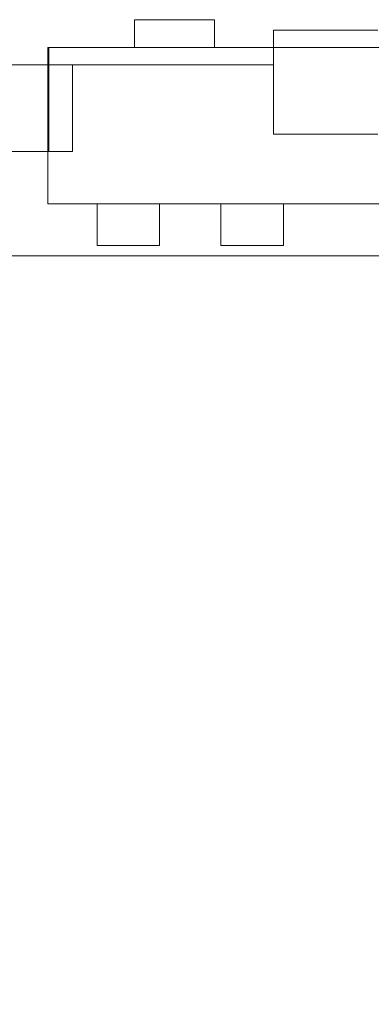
# Model space of a CAD drawing. Header units: millimetres. Extents: x -4395 to 65662, y -65530 to 6847.
# Tile 666 of 1034: x 24037 to 24138, y -19696 to -19412. Entities that reach past the tile are written whole.
import ezdxf

# ---------------------------------------------------------------- set-up
doc = ezdxf.new("R2010")
doc.units = ezdxf.units.MM
doc.layers.add('COTAS_O', color=1, linetype='Continuous', lineweight=0)
doc.layers.add('superior_briquetadora', color=7, linetype='Continuous', lineweight=0)
doc.dimstyles.new('R19_100', dxfattribs={"dimtxt": 250, "dimasz": 150, "dimexe": 150, "dimexo": 80, "dimgap": 100, "dimtad": 1, "dimtih": 1, "dimtoh": 1, "dimdsep": 46, "dimcen": 0.09, "dimadec": 0, "dimazin": 0, "dimtfac": 1, "dimtdec": 4, "dimtofl": 0, "dimtmove": 0, "dimatfit": 3, "dimfxl": 1, "dimtolj": 1, "dimtzin": 0, "dimarcsym": 0})

# ---------------------------------------------------------------- blocks, each defined once
blk = doc.blocks.new('DIM_R33_38')
at = {"layer": 'COTAS_O'}
for p, q in [((23750.07, -19480), (23750.07, -20380)), ((25950.07, -19480), (25950.07, -20380)), ((23750.07, -20380), (23900.07, -20335)), ((25950.07, -20380), (25800.07, -20335)), ((23750.07, -20380), (25950.07, -20380)), ((23750.07, -20380), (23900.07, -20425)), ((25950.07, -20380), (25800.07, -20425))]:
    blk.add_line(p, q, dxfattribs=at)
blk.add_text('2200 O', height=250, dxfattribs=at).set_placement((24850.07, -20280))

msp = doc.modelspace()

# ---------------------------------------------------------------- linework, layer by layer
at = {"layer": 'superior_briquetadora'}
for p, q in [((24070.067, -19420), (24070.067, -19412)), ((24093.067, -19412), (24070.067, -19412)), ((24093.067, -19420), (24093.067, -19412)), ((24110.067, -19425), (24110.067, -19415)), ((24110.067, -19415), (24110.067, -19445)), ((24140.067, -19415), (24110.067, -19415)), ((24045.067, -19420), (24046.418, -19420)), ((24045.067, -19420), (24045.067, -19465)), ((24045.096, -19420), (24045.075, -19420)), ((24045.131, -19420), (24045.096, -19420)), ((24045.18, -19420), (24045.131, -19420)), ((24045.244, -19420), (24045.18, -19420)), ((24045.321, -19420), (24045.244, -19420)), ((24045.413, -19420), (24045.321, -19420)), ((24045.413, -19420), (24045.413, -19450)), ((24045.413, -19420), (24070.067, -19420)), ((24046.418, -19420), (24050.444, -19420)), ((24050.444, -19420), (24057.072, -19420)), ((24057.072, -19420), (24066.177, -19420)), ((24066.177, -19420), (24077.589, -19420)), ((24093.067, -19420), (24070.067, -19420)), ((24077.589, -19420), (24091.097, -19420)), ((24091.097, -19420), (24106.449, -19420)), ((24093.067, -19420), (24280.067, -19420)), ((24106.449, -19420), (24123.358, -19420)), ((24123.358, -19420), (24141.51, -19420)), ((24052.227, -19425), (24001.28, -19425)), ((24110.067, -19425), (24020.067, -19425)), ((24052.227, -19450), (24052.227, -19425)), ((24057.165, -19425), (24052.227, -19425)), ((24063.323, -19425), (24057.165, -19425)), ((24070.644, -19425), (24063.323, -19425)), ((24079.06, -19425), (24070.644, -19425)), ((24088.496, -19425), (24079.06, -19425)), ((24098.863, -19425), (24088.496, -19425)), ((24110.067, -19425), (24098.863, -19425)), ((24110.067, -19425), (24110.067, -19445)), ((24140.067, -19445), (24110.067, -19445)), ((24110.067, -19445), (24114.125, -19445)), ((24114.125, -19445), (24118.267, -19445)), ((24118.267, -19445), (24122.488, -19445)), ((24122.488, -19445), (24126.783, -19445)), ((24126.783, -19445), (24131.148, -19445)), ((24131.148, -19445), (24135.578, -19445)), ((24135.578, -19445), (24140.067, -19445)), ((24045.413, -19450), (23960.067, -19450)), ((24052.227, -19450), (23960.067, -19450)), ((24045.413, -19450), (24045.855, -19450)), ((24045.855, -19450), (24046.475, -19450)), ((24046.475, -19450), (24047.274, -19450)), ((24047.274, -19450), (24048.25, -19450)), ((24048.25, -19450), (24049.402, -19450)), ((24049.402, -19450), (24050.728, -19450)), ((24050.728, -19450), (24052.227, -19450)), ((24045.067, -19465), (24046.418, -19465)), ((24046.418, -19465), (24050.444, -19465)), ((24050.444, -19465), (24057.072, -19465)), ((24057.072, -19465), (24066.177, -19465)), ((24060.159, -19465), (24059.267, -19465)), ((24059.267, -19465), (24059.267, -19477)), ((24062.656, -19465), (24060.159, -19465)), ((24066.265, -19465), (24062.656, -19465)), ((24066.177, -19465), (24077.589, -19465)), ((24070.27, -19465), (24066.265, -19465)), ((24073.879, -19465), (24070.27, -19465)), ((24076.376, -19465), (24073.879, -19465)), ((24077.267, -19465), (24076.376, -19465)), ((24077.267, -19465), (24077.267, -19477)), ((24077.589, -19465), (24091.097, -19465)), ((24091.097, -19465), (24106.449, -19465)), ((24095.833, -19465), (24094.942, -19465)), ((24094.942, -19465), (24094.942, -19477)), ((24098.33, -19465), (24095.833, -19465)), ((24101.939, -19465), (24098.33, -19465)), ((24105.945, -19465), (24101.939, -19465)), ((24109.553, -19465), (24105.945, -19465)), ((24106.449, -19465), (24123.358, -19465)), ((24112.051, -19465), (24109.553, -19465)), ((24112.942, -19465), (24112.051, -19465)), ((24112.942, -19465), (24112.942, -19477)), ((24123.358, -19465), (24141.51, -19465)), ((24059.267, -19477), (24060.159, -19477)), ((24060.159, -19477), (24062.656, -19477)), ((24062.656, -19477), (24066.265, -19477)), ((24066.265, -19477), (24070.27, -19477)), ((24070.27, -19477), (24073.879, -19477)), ((24073.879, -19477), (24076.376, -19477)), ((24076.376, -19477), (24077.267, -19477)), ((24094.942, -19477), (24095.833, -19477)), ((24095.833, -19477), (24098.33, -19477)), ((24098.33, -19477), (24101.939, -19477)), ((24101.939, -19477), (24105.945, -19477)), ((24105.945, -19477), (24109.553, -19477)), ((24109.553, -19477), (24112.051, -19477)), ((24112.051, -19477), (24112.942, -19477)), ((23750.067, -19480), (25950.067, -19480)), ((23900.067, -19480), (25800.067, -19480)), ((24980.067, -19480), (24000.067, -19480))]:
    msp.add_line(p, q, dxfattribs=at)

# ---------------------------------------------------------------- dimensions: what is measured, and where the dimension line sits
at = {"layer": 'COTAS_O'}
dim = msp.add_aligned_dim(p1=(23750.067, -19480), p2=(25950.067, -19480), distance=-900, text='<> O', dimstyle='R19_100', dxfattribs=at)
dim.commit()
dim.dimension.update_dxf_attribs({"geometry": 'DIM_R33_38', "text_midpoint": (24850.067, -20380)})

doc.saveas('drawing.dxf')
